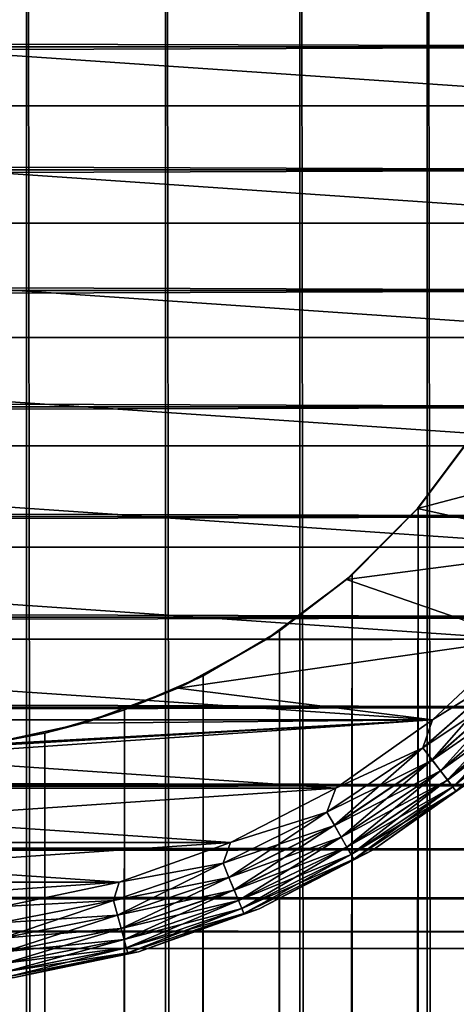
# Model space of a CAD drawing. Extents: x -265 to 265, y 0 to 1307.
# Tile 341 of 356: x 252 to 258, y 1267 to 1280. Entities that reach past the tile are written whole.
import ezdxf

# ---------------------------------------------------------------- set-up
doc = ezdxf.new("R2010")
doc.units = 0
doc.header["$LTSCALE"] = 81.481481
for name, color, linetype in [('119', 7, 'CONTINUOUS'), ('120', 7, 'CONTINUOUS'), ('126', 7, 'CONTINUOUS'), ('129', 7, 'CONTINUOUS'), ('130', 7, 'CONTINUOUS'), ('134', 7, 'CONTINUOUS'), ('138', 7, 'CONTINUOUS'), ('142', 7, 'CONTINUOUS'), ('3', 7, 'CONTINUOUS'), ('4', 7, 'CONTINUOUS')]:
    doc.layers.add(name, color=color, linetype=linetype)

msp = doc.modelspace()

# ---------------------------------------------------------------- linework, layer by layer
at = {"layer": '119', "color": 7, "linetype": 'CONTINUOUS'}
for points in [[(250, 1, 15), (251.958, 1, 14.872), (250, 1299, 15), (250, 1, 15)], [(250, 1299, 15), (251.958, 1, 14.872), (251.958, 1299, 14.872), (250, 1299, 15)], [(251.958, 1, 14.872), (253.882, 1, 14.489), (251.958, 1299, 14.872), (251.958, 1, 14.872)], [(251.958, 1299, 14.872), (253.882, 1, 14.489), (253.882, 1299, 14.489), (251.958, 1299, 14.872)], [(253.882, 1, 14.489), (255.74, 1, 13.858), (253.882, 1299, 14.489), (253.882, 1, 14.489)], [(253.882, 1299, 14.489), (255.74, 1, 13.858), (255.74, 1299, 13.858), (253.882, 1299, 14.489)], [(255.74, 1, 13.858), (257.5, 1, 12.99), (255.74, 1299, 13.858), (255.74, 1, 13.858)], [(255.74, 1299, 13.858), (257.5, 1, 12.99), (257.5, 1299, 12.99), (255.74, 1299, 13.858)], [(257.5, 1, 12.99), (259.131, 1, 11.9), (257.5, 1299, 12.99), (257.5, 1, 12.99)], [(257.5, 1299, 12.99), (259.131, 1, 11.9), (259.131, 1299, 11.9), (257.5, 1299, 12.99)]]:
    msp.add_3dface(points, dxfattribs=at)
at = {"layer": '120', "color": 7, "linetype": 'CONTINUOUS'}
for points in [[(257.374, 1273.621, -13.063), (258.153, 1274.653, -12.591), (257.374, 26.379, -13.063), (257.374, 1273.621, -13.063)], [(257.374, 26.379, -13.063), (258.153, 1274.653, -12.591), (258.153, 25.347, -12.591), (257.374, 26.379, -13.063)], [(256.461, 1272.698, -13.537), (257.374, 1273.621, -13.063), (256.461, 27.302, -13.537), (256.461, 1272.698, -13.537)], [(256.461, 27.302, -13.537), (257.374, 1273.621, -13.063), (257.374, 26.379, -13.063), (256.461, 27.302, -13.537)], [(255.458, 1271.921, -13.972), (256.461, 1272.698, -13.537), (255.458, 28.079, -13.972), (255.458, 1271.921, -13.972)], [(255.458, 28.079, -13.972), (256.461, 1272.698, -13.537), (256.461, 27.302, -13.537), (255.458, 28.079, -13.972)], [(254.401, 1271.3, -14.34), (255.458, 1271.921, -13.972), (254.401, 28.7, -14.34), (254.401, 1271.3, -14.34)], [(254.401, 28.7, -14.34), (255.458, 1271.921, -13.972), (255.458, 28.079, -13.972), (254.401, 28.7, -14.34)], [(253.314, 1270.831, -14.629), (254.401, 1271.3, -14.34), (253.314, 29.169, -14.629), (253.314, 1270.831, -14.629)], [(253.314, 29.169, -14.629), (254.401, 1271.3, -14.34), (254.401, 28.7, -14.34), (253.314, 29.169, -14.629)], [(252.214, 1270.505, -14.836), (253.314, 1270.831, -14.629), (252.214, 29.495, -14.836), (252.214, 1270.505, -14.836)], [(252.214, 29.495, -14.836), (253.314, 1270.831, -14.629), (253.314, 29.169, -14.629), (252.214, 29.495, -14.836)], [(251.108, 1270.313, -14.959), (252.214, 1270.505, -14.836), (251.108, 29.687, -14.959), (251.108, 1270.313, -14.959)], [(251.108, 29.687, -14.959), (252.214, 1270.505, -14.836), (252.214, 29.495, -14.836), (251.108, 29.687, -14.959)]]:
    msp.add_3dface(points, dxfattribs=at)
at = {"layer": '126', "color": 7, "linetype": 'CONTINUOUS'}
for points in [[(258.202, 1274.729, -25), (257.374, 1273.621, -13.063), (257.369, 1273.615, -25), (258.202, 1274.729, -25)], [(258.153, 1274.653, -12.591), (257.374, 1273.621, -13.063), (258.202, 1274.729, -25), (258.153, 1274.653, -12.591)], [(257.369, 1273.615, -25), (256.461, 1272.698, -13.537), (256.385, 1272.631, -25), (257.369, 1273.615, -25)], [(257.374, 1273.621, -13.063), (256.461, 1272.698, -13.537), (257.369, 1273.615, -25), (257.374, 1273.621, -13.063)], [(256.461, 1272.698, -13.537), (255.458, 1271.921, -13.972), (256.385, 1272.631, -25), (256.461, 1272.698, -13.537)], [(256.385, 1272.631, -25), (255.458, 1271.921, -13.972), (255.271, 1271.798, -25), (256.385, 1272.631, -25)], [(255.458, 1271.921, -13.972), (254.401, 1271.3, -14.34), (255.271, 1271.798, -25), (255.458, 1271.921, -13.972)], [(255.271, 1271.798, -25), (254.401, 1271.3, -14.34), (254.05, 1271.131, -25), (255.271, 1271.798, -25)], [(254.401, 1271.3, -14.34), (253.314, 1270.831, -14.629), (254.05, 1271.131, -25), (254.401, 1271.3, -14.34)], [(254.05, 1271.131, -25), (253.314, 1270.831, -14.629), (252.747, 1270.645, -25), (254.05, 1271.131, -25)], [(253.314, 1270.831, -14.629), (252.214, 1270.505, -14.836), (252.747, 1270.645, -25), (253.314, 1270.831, -14.629)], [(252.747, 1270.645, -25), (252.214, 1270.505, -14.836), (251.388, 1270.349, -25), (252.747, 1270.645, -25)], [(252.214, 1270.505, -14.836), (251.108, 1270.313, -14.959), (251.388, 1270.349, -25), (252.214, 1270.505, -14.836)]]:
    msp.add_3dface(points, dxfattribs=at)
at = {"layer": '129', "color": 7, "linetype": 'CONTINUOUS'}
for points in [[(258.202, 1274.729, -25), (257.369, 1273.615, -25), (260.655, 1274.479, -25), (258.202, 1274.729, -25)], [(260.655, 1274.479, -25), (257.369, 1273.615, -25), (259.804, 1273.08, -25), (260.655, 1274.479, -25)], [(257.369, 1273.615, -25), (256.385, 1272.631, -25), (259.804, 1273.08, -25), (257.369, 1273.615, -25)], [(259.804, 1273.08, -25), (256.385, 1272.631, -25), (258.77, 1271.809, -25), (259.804, 1273.08, -25)], [(256.385, 1272.631, -25), (255.271, 1271.798, -25), (258.77, 1271.809, -25), (256.385, 1272.631, -25)], [(255.271, 1271.798, -25), (254.05, 1271.131, -25), (258.77, 1271.809, -25), (255.271, 1271.798, -25)], [(258.77, 1271.809, -25), (254.05, 1271.131, -25), (257.573, 1270.691, -25), (258.77, 1271.809, -25)], [(254.05, 1271.131, -25), (252.747, 1270.645, -25), (257.573, 1270.691, -25), (254.05, 1271.131, -25)], [(250, 1270.25, -25), (243.765, 1269.747, -25), (257.573, 1270.691, -25), (250, 1270.25, -25)], [(257.573, 1270.691, -25), (243.765, 1269.747, -25), (256.235, 1269.747, -25), (257.573, 1270.691, -25)], [(251.388, 1270.349, -25), (250, 1270.25, -25), (257.573, 1270.691, -25), (251.388, 1270.349, -25)], [(252.747, 1270.645, -25), (251.388, 1270.349, -25), (257.573, 1270.691, -25), (252.747, 1270.645, -25)], [(243.765, 1269.747, -25), (245.219, 1268.993, -25), (256.235, 1269.747, -25), (243.765, 1269.747, -25)], [(256.235, 1269.747, -25), (245.219, 1268.993, -25), (254.781, 1268.993, -25), (256.235, 1269.747, -25)], [(245.219, 1268.993, -25), (246.762, 1268.445, -25), (254.781, 1268.993, -25), (245.219, 1268.993, -25)], [(254.781, 1268.993, -25), (246.762, 1268.445, -25), (253.238, 1268.445, -25), (254.781, 1268.993, -25)], [(246.762, 1268.445, -25), (248.366, 1268.112, -25), (253.238, 1268.445, -25), (246.762, 1268.445, -25)], [(253.238, 1268.445, -25), (248.366, 1268.112, -25), (251.634, 1268.112, -25), (253.238, 1268.445, -25)]]:
    msp.add_3dface(points, dxfattribs=at)
at = {"layer": '130', "color": 7, "linetype": 'CONTINUOUS'}
for points in [[(238.028, 1279.181, -75), (238.028, 1280.819, -75), (261.972, 1279.181, -75), (238.028, 1279.181, -75)], [(261.972, 1279.181, -75), (238.028, 1280.819, -75), (261.972, 1280.819, -75), (261.972, 1279.181, -75)], [(238.251, 1277.559, -75), (238.028, 1279.181, -75), (261.749, 1277.559, -75), (238.251, 1277.559, -75)], [(261.749, 1277.559, -75), (238.028, 1279.181, -75), (261.972, 1279.181, -75), (261.749, 1277.559, -75)], [(238.693, 1275.981, -75), (238.251, 1277.559, -75), (261.307, 1275.981, -75), (238.693, 1275.981, -75)], [(261.307, 1275.981, -75), (238.251, 1277.559, -75), (261.749, 1277.559, -75), (261.307, 1275.981, -75)], [(239.345, 1274.479, -75), (238.693, 1275.981, -75), (260.655, 1274.479, -75), (239.345, 1274.479, -75)], [(260.655, 1274.479, -75), (238.693, 1275.981, -75), (261.307, 1275.981, -75), (260.655, 1274.479, -75)], [(240.196, 1273.08, -75), (239.345, 1274.479, -75), (259.804, 1273.08, -75), (240.196, 1273.08, -75)], [(259.804, 1273.08, -75), (239.345, 1274.479, -75), (260.655, 1274.479, -75), (259.804, 1273.08, -75)], [(241.23, 1271.809, -75), (240.196, 1273.08, -75), (258.77, 1271.809, -75), (241.23, 1271.809, -75)], [(258.77, 1271.809, -75), (240.196, 1273.08, -75), (259.804, 1273.08, -75), (258.77, 1271.809, -75)], [(242.427, 1270.691, -75), (241.23, 1271.809, -75), (257.573, 1270.691, -75), (242.427, 1270.691, -75)], [(257.573, 1270.691, -75), (241.23, 1271.809, -75), (258.77, 1271.809, -75), (257.573, 1270.691, -75)], [(243.765, 1269.747, -75), (242.427, 1270.691, -75), (256.235, 1269.747, -75), (243.765, 1269.747, -75)], [(256.235, 1269.747, -75), (242.427, 1270.691, -75), (257.573, 1270.691, -75), (256.235, 1269.747, -75)], [(245.219, 1268.993, -75), (243.765, 1269.747, -75), (254.781, 1268.993, -75), (245.219, 1268.993, -75)], [(254.781, 1268.993, -75), (243.765, 1269.747, -75), (256.235, 1269.747, -75), (254.781, 1268.993, -75)], [(246.762, 1268.445, -75), (245.219, 1268.993, -75), (253.238, 1268.445, -75), (246.762, 1268.445, -75)], [(253.238, 1268.445, -75), (245.219, 1268.993, -75), (254.781, 1268.993, -75), (253.238, 1268.445, -75)], [(251.634, 1268.112, -75), (246.762, 1268.445, -75), (253.238, 1268.445, -75), (251.634, 1268.112, -75)]]:
    msp.add_3dface(points, dxfattribs=at)
at = {"layer": '134', "color": 7, "linetype": 'CONTINUOUS'}
for points in [[(256.755, 1268.893, -74), (258.204, 1269.916, -74), (256.755, 1268.893, -26), (256.755, 1268.893, -74)], [(256.755, 1268.893, -26), (258.204, 1269.916, -74), (258.204, 1269.916, -26), (256.755, 1268.893, -26)], [(255.179, 1268.076, -74), (256.755, 1268.893, -74), (255.179, 1268.076, -26), (255.179, 1268.076, -74)], [(255.179, 1268.076, -26), (256.755, 1268.893, -74), (256.755, 1268.893, -26), (255.179, 1268.076, -26)], [(253.507, 1267.482, -74), (255.179, 1268.076, -74), (253.507, 1267.482, -26), (253.507, 1267.482, -74)], [(253.507, 1267.482, -26), (255.179, 1268.076, -74), (255.179, 1268.076, -26), (253.507, 1267.482, -26)], [(251.77, 1267.121, -74), (253.507, 1267.482, -74), (251.77, 1267.121, -26), (251.77, 1267.121, -74)], [(251.77, 1267.121, -26), (253.507, 1267.482, -74), (253.507, 1267.482, -26), (251.77, 1267.121, -26)]]:
    msp.add_3dface(points, dxfattribs=at)
at = {"layer": '138', "color": 7, "linetype": 'CONTINUOUS'}
for points in [[(257.573, 1270.691, -75), (258.77, 1271.809, -75), (258.642, 1271.358, -74.975), (257.573, 1270.691, -75)], [(257.44, 1270.304, -74.975), (257.573, 1270.691, -75), (258.642, 1271.358, -74.975), (257.44, 1270.304, -74.975)], [(257.44, 1270.304, -74.975), (258.642, 1271.358, -74.975), (257.569, 1270.136, -74.901), (257.44, 1270.304, -74.975)], [(257.569, 1270.136, -74.901), (258.642, 1271.358, -74.975), (258.792, 1271.208, -74.901), (257.569, 1270.136, -74.901)], [(257.569, 1270.136, -74.901), (258.792, 1271.208, -74.901), (257.684, 1269.986, -74.782), (257.569, 1270.136, -74.901)], [(257.684, 1269.986, -74.782), (258.792, 1271.208, -74.901), (258.926, 1271.074, -74.782), (257.684, 1269.986, -74.782)], [(257.684, 1269.986, -74.782), (258.926, 1271.074, -74.782), (257.781, 1269.86, -74.624), (257.684, 1269.986, -74.782)], [(257.781, 1269.86, -74.624), (258.926, 1271.074, -74.782), (259.038, 1270.962, -74.624), (257.781, 1269.86, -74.624)], [(257.781, 1269.86, -74.624), (259.038, 1270.962, -74.624), (257.854, 1269.765, -74.434), (257.781, 1269.86, -74.624)], [(257.854, 1269.765, -74.434), (259.038, 1270.962, -74.624), (259.122, 1270.878, -74.434), (257.854, 1269.765, -74.434)], [(257.854, 1269.765, -74.434), (259.122, 1270.878, -74.434), (257.899, 1269.706, -74.223), (257.854, 1269.765, -74.434)], [(257.899, 1269.706, -74.223), (259.122, 1270.878, -74.434), (259.175, 1270.825, -74.223), (257.899, 1269.706, -74.223)], [(258.204, 1269.916, -74), (257.899, 1269.706, -74.223), (259.175, 1270.825, -74.223), (258.204, 1269.916, -74)], [(256.235, 1269.747, -75), (257.573, 1270.691, -75), (257.44, 1270.304, -74.975), (256.235, 1269.747, -75)], [(256.111, 1269.416, -74.975), (256.235, 1269.747, -75), (257.44, 1270.304, -74.975), (256.111, 1269.416, -74.975)], [(256.111, 1269.416, -74.975), (257.44, 1270.304, -74.975), (256.217, 1269.233, -74.901), (256.111, 1269.416, -74.975)], [(256.217, 1269.233, -74.901), (257.44, 1270.304, -74.975), (257.569, 1270.136, -74.901), (256.217, 1269.233, -74.901)], [(256.217, 1269.233, -74.901), (257.569, 1270.136, -74.901), (256.311, 1269.068, -74.782), (256.217, 1269.233, -74.901)], [(256.311, 1269.068, -74.782), (257.569, 1270.136, -74.901), (257.684, 1269.986, -74.782), (256.311, 1269.068, -74.782)], [(256.311, 1269.068, -74.782), (257.684, 1269.986, -74.782), (256.391, 1268.931, -74.624), (256.311, 1269.068, -74.782)], [(256.391, 1268.931, -74.624), (257.684, 1269.986, -74.782), (257.781, 1269.86, -74.624), (256.391, 1268.931, -74.624)], [(256.391, 1268.931, -74.624), (257.781, 1269.86, -74.624), (256.45, 1268.828, -74.434), (256.391, 1268.931, -74.624)], [(256.45, 1268.828, -74.434), (257.781, 1269.86, -74.624), (257.854, 1269.765, -74.434), (256.45, 1268.828, -74.434)], [(258.204, 1269.916, -74), (256.755, 1268.893, -74), (257.899, 1269.706, -74.223), (258.204, 1269.916, -74)], [(254.781, 1268.993, -75), (256.235, 1269.747, -75), (256.111, 1269.416, -74.975), (254.781, 1268.993, -75)], [(256.45, 1268.828, -74.434), (257.854, 1269.765, -74.434), (256.487, 1268.763, -74.223), (256.45, 1268.828, -74.434)], [(256.487, 1268.763, -74.223), (257.854, 1269.765, -74.434), (257.899, 1269.706, -74.223), (256.487, 1268.763, -74.223)], [(256.755, 1268.893, -74), (256.487, 1268.763, -74.223), (257.899, 1269.706, -74.223), (256.755, 1268.893, -74)], [(254.677, 1268.709, -74.975), (254.781, 1268.993, -75), (256.111, 1269.416, -74.975), (254.677, 1268.709, -74.975)], [(254.677, 1268.709, -74.975), (256.111, 1269.416, -74.975), (254.758, 1268.513, -74.901), (254.677, 1268.709, -74.975)], [(254.758, 1268.513, -74.901), (256.111, 1269.416, -74.975), (256.217, 1269.233, -74.901), (254.758, 1268.513, -74.901)], [(254.758, 1268.513, -74.901), (256.217, 1269.233, -74.901), (254.831, 1268.338, -74.782), (254.758, 1268.513, -74.901)], [(254.831, 1268.338, -74.782), (256.217, 1269.233, -74.901), (256.311, 1269.068, -74.782), (254.831, 1268.338, -74.782)], [(254.831, 1268.338, -74.782), (256.311, 1269.068, -74.782), (254.891, 1268.191, -74.624), (254.831, 1268.338, -74.782)], [(254.891, 1268.191, -74.624), (256.311, 1269.068, -74.782), (256.391, 1268.931, -74.624), (254.891, 1268.191, -74.624)], [(253.238, 1268.445, -75), (254.781, 1268.993, -75), (254.677, 1268.709, -74.975), (253.238, 1268.445, -75)], [(254.891, 1268.191, -74.624), (256.391, 1268.931, -74.624), (254.937, 1268.081, -74.434), (254.891, 1268.191, -74.624)], [(254.937, 1268.081, -74.434), (256.391, 1268.931, -74.624), (256.45, 1268.828, -74.434), (254.937, 1268.081, -74.434)], [(256.755, 1268.893, -74), (255.179, 1268.076, -74), (256.487, 1268.763, -74.223), (256.755, 1268.893, -74)], [(254.937, 1268.081, -74.434), (256.45, 1268.828, -74.434), (254.965, 1268.013, -74.223), (254.937, 1268.081, -74.434)], [(254.965, 1268.013, -74.223), (256.45, 1268.828, -74.434), (256.487, 1268.763, -74.223), (254.965, 1268.013, -74.223)], [(255.179, 1268.076, -74), (254.965, 1268.013, -74.223), (256.487, 1268.763, -74.223), (255.179, 1268.076, -74)], [(253.163, 1268.195, -74.975), (253.238, 1268.445, -75), (254.677, 1268.709, -74.975), (253.163, 1268.195, -74.975)], [(253.163, 1268.195, -74.975), (254.677, 1268.709, -74.975), (253.218, 1267.991, -74.901), (253.163, 1268.195, -74.975)], [(253.218, 1267.991, -74.901), (254.677, 1268.709, -74.975), (254.758, 1268.513, -74.901), (253.218, 1267.991, -74.901)], [(253.218, 1267.991, -74.901), (254.758, 1268.513, -74.901), (253.267, 1267.807, -74.782), (253.218, 1267.991, -74.901)], [(253.267, 1267.807, -74.782), (254.758, 1268.513, -74.901), (254.831, 1268.338, -74.782), (253.267, 1267.807, -74.782)], [(251.634, 1268.112, -75), (253.238, 1268.445, -75), (253.163, 1268.195, -74.975), (251.634, 1268.112, -75)], [(253.267, 1267.807, -74.782), (254.831, 1268.338, -74.782), (253.308, 1267.654, -74.624), (253.267, 1267.807, -74.782)], [(253.308, 1267.654, -74.624), (254.831, 1268.338, -74.782), (254.891, 1268.191, -74.624), (253.308, 1267.654, -74.624)], [(251.595, 1267.883, -74.975), (251.634, 1268.112, -75), (253.163, 1268.195, -74.975), (251.595, 1267.883, -74.975)], [(251.595, 1267.883, -74.975), (253.163, 1268.195, -74.975), (251.623, 1267.673, -74.901), (251.595, 1267.883, -74.975)], [(251.623, 1267.673, -74.901), (253.163, 1268.195, -74.975), (253.218, 1267.991, -74.901), (251.623, 1267.673, -74.901)], [(253.308, 1267.654, -74.624), (254.891, 1268.191, -74.624), (253.339, 1267.539, -74.434), (253.308, 1267.654, -74.624)], [(253.339, 1267.539, -74.434), (254.891, 1268.191, -74.624), (254.937, 1268.081, -74.434), (253.339, 1267.539, -74.434)], [(253.339, 1267.539, -74.434), (254.937, 1268.081, -74.434), (253.358, 1267.467, -74.223), (253.339, 1267.539, -74.434)], [(253.358, 1267.467, -74.223), (254.937, 1268.081, -74.434), (254.965, 1268.013, -74.223), (253.358, 1267.467, -74.223)], [(255.179, 1268.076, -74), (253.507, 1267.482, -74), (254.965, 1268.013, -74.223), (255.179, 1268.076, -74)], [(251.623, 1267.673, -74.901), (253.218, 1267.991, -74.901), (251.648, 1267.485, -74.782), (251.623, 1267.673, -74.901)], [(251.648, 1267.485, -74.782), (253.218, 1267.991, -74.901), (253.267, 1267.807, -74.782), (251.648, 1267.485, -74.782)], [(253.507, 1267.482, -74), (253.358, 1267.467, -74.223), (254.965, 1268.013, -74.223), (253.507, 1267.482, -74)], [(251.648, 1267.485, -74.782), (253.267, 1267.807, -74.782), (251.668, 1267.328, -74.624), (251.648, 1267.485, -74.782)], [(251.668, 1267.328, -74.624), (253.267, 1267.807, -74.782), (253.308, 1267.654, -74.624), (251.668, 1267.328, -74.624)], [(251.668, 1267.328, -74.624), (253.308, 1267.654, -74.624), (251.684, 1267.209, -74.434), (251.668, 1267.328, -74.624)], [(251.684, 1267.209, -74.434), (253.308, 1267.654, -74.624), (253.339, 1267.539, -74.434), (251.684, 1267.209, -74.434)], [(251.684, 1267.209, -74.434), (253.339, 1267.539, -74.434), (251.694, 1267.136, -74.223), (251.684, 1267.209, -74.434)], [(251.694, 1267.136, -74.223), (253.339, 1267.539, -74.434), (253.358, 1267.467, -74.223), (251.694, 1267.136, -74.223)], [(251.77, 1267.121, -74), (251.694, 1267.136, -74.223), (253.358, 1267.467, -74.223), (251.77, 1267.121, -74)], [(253.507, 1267.482, -74), (251.77, 1267.121, -74), (253.358, 1267.467, -74.223), (253.507, 1267.482, -74)]]:
    msp.add_3dface(points, dxfattribs=at)
at = {"layer": '142', "color": 7, "linetype": 'CONTINUOUS'}
for points in [[(258.77, 1271.809, -25), (257.573, 1270.691, -25), (258.643, 1271.357, -25.025), (258.77, 1271.809, -25)], [(258.643, 1271.357, -25.025), (257.573, 1270.691, -25), (257.441, 1270.303, -25.025), (258.643, 1271.357, -25.025)], [(258.643, 1271.357, -25.025), (257.441, 1270.303, -25.025), (258.792, 1271.208, -25.099), (258.643, 1271.357, -25.025)], [(258.792, 1271.208, -25.099), (257.441, 1270.303, -25.025), (257.569, 1270.135, -25.099), (258.792, 1271.208, -25.099)], [(258.792, 1271.208, -25.099), (257.569, 1270.135, -25.099), (258.926, 1271.074, -25.218), (258.792, 1271.208, -25.099)], [(258.926, 1271.074, -25.218), (257.569, 1270.135, -25.099), (257.685, 1269.985, -25.218), (258.926, 1271.074, -25.218)], [(258.926, 1271.074, -25.218), (257.685, 1269.985, -25.218), (259.038, 1270.962, -25.377), (258.926, 1271.074, -25.218)], [(259.038, 1270.962, -25.377), (257.685, 1269.985, -25.218), (257.781, 1269.859, -25.377), (259.038, 1270.962, -25.377)], [(259.038, 1270.962, -25.377), (257.781, 1269.859, -25.377), (259.123, 1270.877, -25.567), (259.038, 1270.962, -25.377)], [(259.123, 1270.877, -25.567), (257.781, 1269.859, -25.377), (257.854, 1269.765, -25.567), (259.123, 1270.877, -25.567)], [(259.123, 1270.877, -25.567), (257.854, 1269.765, -25.567), (259.175, 1270.825, -25.779), (259.123, 1270.877, -25.567)], [(259.175, 1270.825, -25.779), (257.854, 1269.765, -25.567), (257.899, 1269.706, -25.779), (259.175, 1270.825, -25.779)], [(258.204, 1269.916, -26), (259.175, 1270.825, -25.779), (257.899, 1269.706, -25.779), (258.204, 1269.916, -26)], [(257.573, 1270.691, -25), (256.235, 1269.747, -25), (257.441, 1270.303, -25.025), (257.573, 1270.691, -25)], [(257.441, 1270.303, -25.025), (256.235, 1269.747, -25), (256.111, 1269.415, -25.025), (257.441, 1270.303, -25.025)], [(257.441, 1270.303, -25.025), (256.111, 1269.415, -25.025), (257.569, 1270.135, -25.099), (257.441, 1270.303, -25.025)], [(257.569, 1270.135, -25.099), (256.111, 1269.415, -25.025), (256.217, 1269.232, -25.099), (257.569, 1270.135, -25.099)], [(257.569, 1270.135, -25.099), (256.217, 1269.232, -25.099), (257.685, 1269.985, -25.218), (257.569, 1270.135, -25.099)], [(257.685, 1269.985, -25.218), (256.217, 1269.232, -25.099), (256.312, 1269.067, -25.218), (257.685, 1269.985, -25.218)], [(257.685, 1269.985, -25.218), (256.312, 1269.067, -25.218), (257.781, 1269.859, -25.377), (257.685, 1269.985, -25.218)], [(257.781, 1269.859, -25.377), (256.312, 1269.067, -25.218), (256.391, 1268.93, -25.377), (257.781, 1269.859, -25.377)], [(257.781, 1269.859, -25.377), (256.391, 1268.93, -25.377), (257.854, 1269.765, -25.567), (257.781, 1269.859, -25.377)], [(256.755, 1268.893, -26), (258.204, 1269.916, -26), (257.899, 1269.706, -25.779), (256.755, 1268.893, -26)], [(256.235, 1269.747, -25), (254.781, 1268.993, -25), (256.111, 1269.415, -25.025), (256.235, 1269.747, -25)], [(257.854, 1269.765, -25.567), (256.391, 1268.93, -25.377), (256.451, 1268.827, -25.567), (257.854, 1269.765, -25.567)], [(257.854, 1269.765, -25.567), (256.451, 1268.827, -25.567), (257.899, 1269.706, -25.779), (257.854, 1269.765, -25.567)], [(257.899, 1269.706, -25.779), (256.451, 1268.827, -25.567), (256.488, 1268.763, -25.779), (257.899, 1269.706, -25.779)], [(256.755, 1268.893, -26), (257.899, 1269.706, -25.779), (256.488, 1268.763, -25.779), (256.755, 1268.893, -26)], [(256.111, 1269.415, -25.025), (254.781, 1268.993, -25), (254.677, 1268.708, -25.025), (256.111, 1269.415, -25.025)], [(256.111, 1269.415, -25.025), (254.677, 1268.708, -25.025), (256.217, 1269.232, -25.099), (256.111, 1269.415, -25.025)], [(256.217, 1269.232, -25.099), (254.677, 1268.708, -25.025), (254.758, 1268.512, -25.099), (256.217, 1269.232, -25.099)], [(256.217, 1269.232, -25.099), (254.758, 1268.512, -25.099), (256.312, 1269.067, -25.218), (256.217, 1269.232, -25.099)], [(256.312, 1269.067, -25.218), (254.758, 1268.512, -25.099), (254.831, 1268.337, -25.218), (256.312, 1269.067, -25.218)], [(256.312, 1269.067, -25.218), (254.831, 1268.337, -25.218), (256.391, 1268.93, -25.377), (256.312, 1269.067, -25.218)], [(254.781, 1268.993, -25), (253.238, 1268.445, -25), (254.677, 1268.708, -25.025), (254.781, 1268.993, -25)], [(256.391, 1268.93, -25.377), (254.831, 1268.337, -25.218), (254.892, 1268.191, -25.377), (256.391, 1268.93, -25.377)], [(256.391, 1268.93, -25.377), (254.892, 1268.191, -25.377), (256.451, 1268.827, -25.567), (256.391, 1268.93, -25.377)], [(255.179, 1268.076, -26), (256.755, 1268.893, -26), (256.488, 1268.763, -25.779), (255.179, 1268.076, -26)], [(256.451, 1268.827, -25.567), (254.892, 1268.191, -25.377), (254.937, 1268.081, -25.567), (256.451, 1268.827, -25.567)], [(256.451, 1268.827, -25.567), (254.937, 1268.081, -25.567), (256.488, 1268.763, -25.779), (256.451, 1268.827, -25.567)], [(256.488, 1268.763, -25.779), (254.937, 1268.081, -25.567), (254.965, 1268.012, -25.779), (256.488, 1268.763, -25.779)], [(255.179, 1268.076, -26), (256.488, 1268.763, -25.779), (254.965, 1268.012, -25.779), (255.179, 1268.076, -26)], [(254.677, 1268.708, -25.025), (253.238, 1268.445, -25), (253.163, 1268.194, -25.025), (254.677, 1268.708, -25.025)], [(254.677, 1268.708, -25.025), (253.163, 1268.194, -25.025), (254.758, 1268.512, -25.099), (254.677, 1268.708, -25.025)], [(254.758, 1268.512, -25.099), (253.163, 1268.194, -25.025), (253.218, 1267.99, -25.099), (254.758, 1268.512, -25.099)], [(254.758, 1268.512, -25.099), (253.218, 1267.99, -25.099), (254.831, 1268.337, -25.218), (254.758, 1268.512, -25.099)], [(253.238, 1268.445, -25), (251.634, 1268.112, -25), (253.163, 1268.194, -25.025), (253.238, 1268.445, -25)], [(254.831, 1268.337, -25.218), (253.218, 1267.99, -25.099), (253.267, 1267.806, -25.218), (254.831, 1268.337, -25.218)], [(254.831, 1268.337, -25.218), (253.267, 1267.806, -25.218), (254.892, 1268.191, -25.377), (254.831, 1268.337, -25.218)], [(253.163, 1268.194, -25.025), (251.634, 1268.112, -25), (251.595, 1267.882, -25.025), (253.163, 1268.194, -25.025)], [(253.163, 1268.194, -25.025), (251.595, 1267.882, -25.025), (253.218, 1267.99, -25.099), (253.163, 1268.194, -25.025)], [(254.892, 1268.191, -25.377), (253.267, 1267.806, -25.218), (253.308, 1267.653, -25.377), (254.892, 1268.191, -25.377)], [(254.892, 1268.191, -25.377), (253.308, 1267.653, -25.377), (254.937, 1268.081, -25.567), (254.892, 1268.191, -25.377)], [(254.937, 1268.081, -25.567), (253.308, 1267.653, -25.377), (253.339, 1267.538, -25.567), (254.937, 1268.081, -25.567)], [(254.937, 1268.081, -25.567), (253.339, 1267.538, -25.567), (254.965, 1268.012, -25.779), (254.937, 1268.081, -25.567)], [(253.507, 1267.482, -26), (255.179, 1268.076, -26), (254.965, 1268.012, -25.779), (253.507, 1267.482, -26)], [(253.218, 1267.99, -25.099), (251.595, 1267.882, -25.025), (251.623, 1267.672, -25.099), (253.218, 1267.99, -25.099)], [(253.218, 1267.99, -25.099), (251.623, 1267.672, -25.099), (253.267, 1267.806, -25.218), (253.218, 1267.99, -25.099)], [(254.965, 1268.012, -25.779), (253.339, 1267.538, -25.567), (253.358, 1267.467, -25.779), (254.965, 1268.012, -25.779)], [(253.507, 1267.482, -26), (254.965, 1268.012, -25.779), (253.358, 1267.467, -25.779), (253.507, 1267.482, -26)], [(253.267, 1267.806, -25.218), (251.623, 1267.672, -25.099), (251.648, 1267.484, -25.218), (253.267, 1267.806, -25.218)], [(253.267, 1267.806, -25.218), (251.648, 1267.484, -25.218), (253.308, 1267.653, -25.377), (253.267, 1267.806, -25.218)], [(253.308, 1267.653, -25.377), (251.648, 1267.484, -25.218), (251.668, 1267.327, -25.377), (253.308, 1267.653, -25.377)], [(253.308, 1267.653, -25.377), (251.668, 1267.327, -25.377), (253.339, 1267.538, -25.567), (253.308, 1267.653, -25.377)], [(253.339, 1267.538, -25.567), (251.668, 1267.327, -25.377), (251.684, 1267.209, -25.567), (253.339, 1267.538, -25.567)], [(253.339, 1267.538, -25.567), (251.684, 1267.209, -25.567), (253.358, 1267.467, -25.779), (253.339, 1267.538, -25.567)], [(253.358, 1267.467, -25.779), (251.684, 1267.209, -25.567), (251.694, 1267.136, -25.779), (253.358, 1267.467, -25.779)], [(251.77, 1267.121, -26), (253.358, 1267.467, -25.779), (251.694, 1267.136, -25.779), (251.77, 1267.121, -26)], [(251.77, 1267.121, -26), (253.507, 1267.482, -26), (253.358, 1267.467, -25.779), (251.77, 1267.121, -26)]]:
    msp.add_3dface(points, dxfattribs=at)
at = {"layer": '3', "color": 7, "linetype": 'CONTINUOUS'}
for points in [[(-263, 1281.702, 39.884), (-263, 1280, 40), (263, 1281.702, 39.884), (-263, 1281.702, 39.884)], [(263, 1281.702, 39.884), (-263, 1280, 40), (263, 1280, 40), (263, 1281.702, 39.884)], [(-263, 1280, 15), (-263, 1281.702, 15.116), (263, 1280, 15), (-263, 1280, 15)], [(263, 1280, 15), (-263, 1281.702, 15.116), (263, 1281.702, 15.116), (263, 1280, 15)]]:
    msp.add_3dface(points, dxfattribs=at)
at = {"layer": '4', "color": 7, "linetype": 'CONTINUOUS'}
for points in [[(263, 1280, 40), (-263, 1280, 40), (-263, 1278.298, 39.884), (263, 1280, 40)], [(-263, 1280, 15), (263, 1280, 15), (263, 1278.298, 15.116), (-263, 1280, 15)], [(-263, 1278.298, 15.116), (-263, 1280, 15), (263, 1278.298, 15.116), (-263, 1278.298, 15.116)], [(263, 1280, 40), (-263, 1278.298, 39.884), (263, 1278.298, 39.884), (263, 1280, 40)], [(-263, 1276.628, 15.464), (-263, 1278.298, 15.116), (263, 1276.628, 15.464), (-263, 1276.628, 15.464)], [(263, 1276.628, 15.464), (-263, 1278.298, 15.116), (263, 1278.298, 15.116), (263, 1276.628, 15.464)], [(-263, 1278.298, 39.884), (-263, 1276.628, 39.536), (263, 1278.298, 39.884), (-263, 1278.298, 39.884)], [(263, 1278.298, 39.884), (-263, 1276.628, 39.536), (263, 1276.628, 39.536), (263, 1278.298, 39.884)], [(-263, 1275.02, 16.035), (-263, 1276.628, 15.464), (263, 1275.02, 16.035), (-263, 1275.02, 16.035)], [(263, 1275.02, 16.035), (-263, 1276.628, 15.464), (263, 1276.628, 15.464), (263, 1275.02, 16.035)], [(-263, 1276.628, 39.536), (-263, 1275.02, 38.965), (263, 1276.628, 39.536), (-263, 1276.628, 39.536)], [(263, 1276.628, 39.536), (-263, 1275.02, 38.965), (263, 1275.02, 38.965), (263, 1276.628, 39.536)], [(-263, 1273.505, 16.82), (-263, 1275.02, 16.035), (263, 1273.505, 16.82), (-263, 1273.505, 16.82)], [(263, 1273.505, 16.82), (-263, 1275.02, 16.035), (263, 1275.02, 16.035), (263, 1273.505, 16.82)], [(-263, 1275.02, 38.965), (-263, 1273.505, 38.18), (263, 1275.02, 38.965), (-263, 1275.02, 38.965)], [(263, 1275.02, 38.965), (-263, 1273.505, 38.18), (263, 1273.505, 38.18), (263, 1275.02, 38.965)], [(-263, 1272.111, 17.804), (-263, 1273.505, 16.82), (263, 1272.111, 17.804), (-263, 1272.111, 17.804)], [(263, 1272.111, 17.804), (-263, 1273.505, 16.82), (263, 1273.505, 16.82), (263, 1272.111, 17.804)], [(-263, 1273.505, 38.18), (-263, 1272.111, 37.196), (263, 1273.505, 38.18), (-263, 1273.505, 38.18)], [(263, 1273.505, 38.18), (-263, 1272.111, 37.196), (263, 1272.111, 37.196), (263, 1273.505, 38.18)], [(-263, 1270.865, 18.968), (-263, 1272.111, 17.804), (263, 1270.865, 18.968), (-263, 1270.865, 18.968)], [(263, 1270.865, 18.968), (-263, 1272.111, 17.804), (263, 1272.111, 17.804), (263, 1270.865, 18.968)], [(-263, 1272.111, 37.196), (-263, 1270.865, 36.032), (263, 1272.111, 37.196), (-263, 1272.111, 37.196)], [(263, 1272.111, 37.196), (-263, 1270.865, 36.032), (263, 1270.865, 36.032), (263, 1272.111, 37.196)], [(-263, 1269.788, 20.291), (-263, 1270.865, 18.968), (263, 1269.788, 20.291), (-263, 1269.788, 20.291)], [(263, 1269.788, 20.291), (-263, 1270.865, 18.968), (263, 1270.865, 18.968), (263, 1269.788, 20.291)], [(-263, 1270.865, 36.032), (-263, 1269.788, 34.709), (263, 1270.865, 36.032), (-263, 1270.865, 36.032)], [(263, 1270.865, 36.032), (-263, 1269.788, 34.709), (263, 1269.788, 34.709), (263, 1270.865, 36.032)], [(-263, 1268.901, 21.749), (-263, 1269.788, 20.291), (263, 1268.901, 21.749), (-263, 1268.901, 21.749)], [(263, 1268.901, 21.749), (-263, 1269.788, 20.291), (263, 1269.788, 20.291), (263, 1268.901, 21.749)], [(-263, 1269.788, 34.709), (-263, 1268.901, 33.251), (263, 1269.788, 34.709), (-263, 1269.788, 34.709)], [(263, 1269.788, 34.709), (-263, 1268.901, 33.251), (263, 1268.901, 33.251), (263, 1269.788, 34.709)], [(-263, 1268.222, 23.314), (-263, 1268.901, 21.749), (263, 1268.222, 23.314), (-263, 1268.222, 23.314)], [(263, 1268.222, 23.314), (-263, 1268.901, 21.749), (263, 1268.901, 21.749), (263, 1268.222, 23.314)], [(-263, 1268.901, 33.251), (-263, 1268.222, 31.686), (263, 1268.901, 33.251), (-263, 1268.901, 33.251)], [(263, 1268.901, 33.251), (-263, 1268.222, 31.686), (263, 1268.222, 31.686), (263, 1268.901, 33.251)], [(-263, 1267.761, 24.957), (-263, 1268.222, 23.314), (263, 1267.761, 24.957), (-263, 1267.761, 24.957)], [(263, 1267.761, 24.957), (-263, 1268.222, 23.314), (263, 1268.222, 23.314), (263, 1267.761, 24.957)], [(-263, 1268.222, 31.686), (-263, 1267.761, 30.043), (263, 1268.222, 31.686), (-263, 1268.222, 31.686)], [(263, 1268.222, 31.686), (-263, 1267.761, 30.043), (263, 1267.761, 30.043), (263, 1268.222, 31.686)], [(-263, 1267.529, 26.647), (-263, 1267.761, 24.957), (263, 1267.529, 26.647), (-263, 1267.529, 26.647)], [(263, 1267.529, 26.647), (-263, 1267.761, 24.957), (263, 1267.761, 24.957), (263, 1267.529, 26.647)], [(-263, 1267.761, 30.043), (-263, 1267.529, 28.353), (263, 1267.761, 30.043), (-263, 1267.761, 30.043)], [(263, 1267.761, 30.043), (-263, 1267.529, 28.353), (263, 1267.529, 28.353), (263, 1267.761, 30.043)], [(-263, 1267.529, 28.353), (-263, 1267.529, 26.647), (263, 1267.529, 28.353), (-263, 1267.529, 28.353)], [(263, 1267.529, 28.353), (-263, 1267.529, 26.647), (263, 1267.529, 26.647), (263, 1267.529, 28.353)]]:
    msp.add_3dface(points, dxfattribs=at)

doc.saveas('drawing.dxf')
